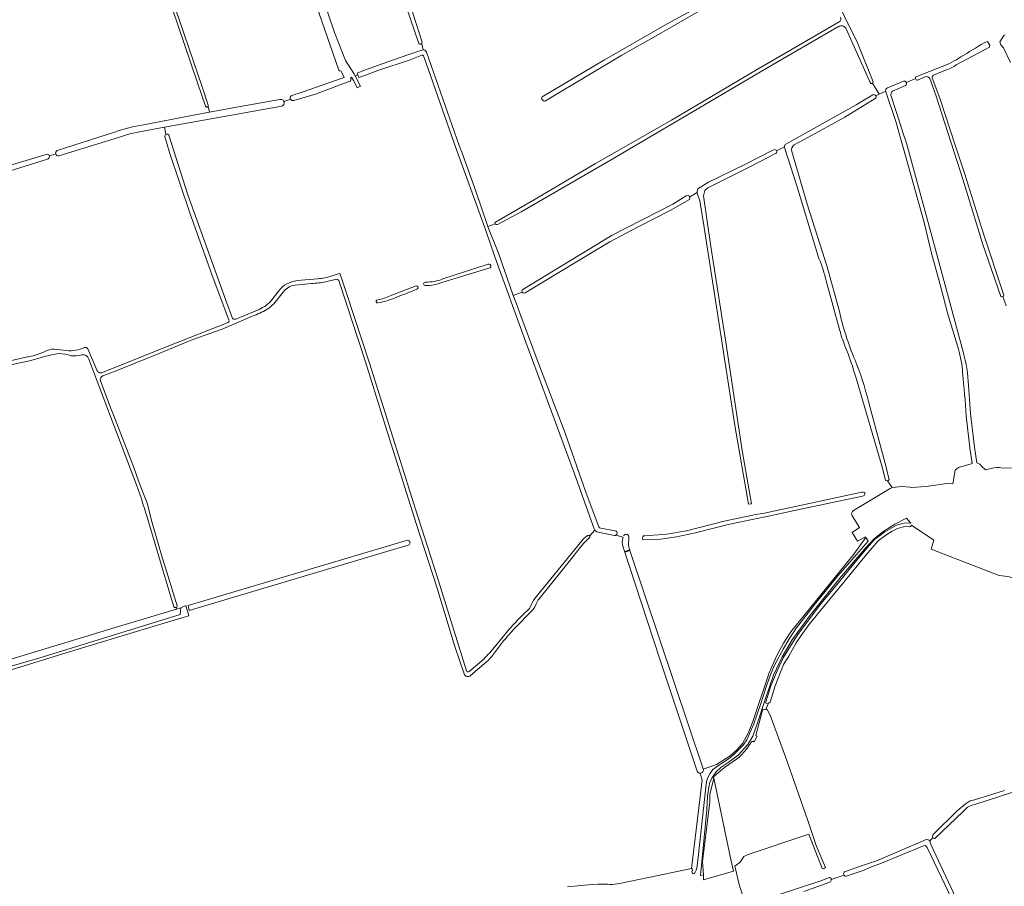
# Model space of a CAD drawing. Header units: metres. Extents: x 209813 to 223847, y 571801 to 587119.
# Tile 640 of 656: x 220606 to 221429, y 581125 to 581849. Entities that reach past the tile are written whole.
import ezdxf

# ---------------------------------------------------------------- set-up
doc = ezdxf.new("R2010")
doc.units = ezdxf.units.M
for name, color, linetype, lineweight in [('B-RO-GR-GRAS-GV', 8, 'Continuous', 0), ('B-RO-GR-GROENVOORZIENING-GV', 8, 'Continuous', 0), ('B-RO-KW-KUNSTWERK_STUW-GV', 8, 'Continuous', 0), ('B-RO-OG-TERREIN_CULTUURSCHEIDING-GV', 8, 'Continuous', 0), ('B-RO-VH-ONVERHARD-GV', 8, 'Continuous', 0)]:
    doc.layers.add(name, color=color, linetype=linetype, lineweight=lineweight)

msp = doc.modelspace()

# ---------------------------------------------------------------- linework, layer by layer
at = {"layer": 'B-RO-GR-GRAS-GV', "flags": 128}
for points in [[(220709.648, 581761.145), (220750.149, 581768.776), (220764.972, 581771.628), (220763.712, 581776.618), (220763.376, 581776.216), (220763.204, 581776.099), (220762.899, 581775.983), (220762.576, 581775.953), (220762.396, 581775.974), (220762.168, 581776.039), (220761.99, 581776.132), (220761.791, 581776.288), (220761.615, 581776.493), (220761.506, 581776.68), (220754.797, 581796.063), (220733.339, 581859.381), (220709.53, 581928.561), (220690.08, 581988.127), (220673.967, 582040.991), (220655.797, 582101.896), (220636.474, 582168.77), (220630.947, 582191.646)], [(220875.646, 581993.392), (220825.64, 581976.906), (220824.418, 581978.36), (220822.098, 581977.833), (220834.071, 581941.044), (220849.02, 581898.446), (220858.677, 581869.606), (220869.393, 581838.385), (220878.521, 581814.837), (220885.532, 581803.857), (220886.484, 581802)], [(220939.72, 581829.145), (220915.563, 581900.033), (220887.644, 581977.913), (220883.551, 581989.884)], [(220832.527, 581782.505), (220832.307, 581783.168), (220832.263, 581783.695), (220832.331, 581784.187), (220832.54, 581784.734), (220832.974, 581785.27), (220833.184, 581785.461), (220833.597, 581785.687), (220842.371, 581788.43), (220875.554, 581800.049), (220877.255, 581800.705), (220874.914, 581805.946), (220873.57, 581806.112), (220873.088, 581806.417), (220872.814, 581806.84), (220861.191, 581840.37), (220826.927, 581939.456)], [(221284.166, 581874.567), (221306.114, 581829.592), (221319.086, 581797.003)], [(220930.382, 581867.531), (220930.734, 581866.56), (220937.492, 581845.707), (220942.402, 581830.318)], [(221185.346, 581862.85), (221137.959, 581835.542), (221109.21, 581819.419), (221049.81, 581783.696), (221044.936, 581780.946), (221043.79, 581781.222), (221042.96, 581781.934), (221042.537, 581782.484), (221042.223, 581783.233), (221042.744, 581784.46), (221094.862, 581815.299), (221147.256, 581845.426), (221183.545, 581865.566)], [(220736.53, 581858.145), (220758.836, 581792.981), (220763.787, 581777.516), (220763.834, 581777.231), (220763.826, 581776.985), (220763.712, 581776.618)], [(221003.644, 581679.844), (221036.91, 581698.927), (221087.387, 581728.651), (221150.855, 581765.04), (221221.625, 581806.939), (221256.843, 581827.267), (221290.832, 581847.115)], [(221290.214, 581843.157), (221229.82, 581808.085), (221162.83, 581768.69), (221101.746, 581732.681), (221025.088, 581688.464), (221005.309, 581677.923)], [(221316.689, 581796.405), (221296.415, 581841.808)], [(221411.909, 581829.724), (221414.732, 581830.729), (221416.496, 581827.731), (221416.362, 581826.128), (221388.447, 581811.161)], [(221433.892, 581813.154), (221427.997, 581825.449), (221425.868, 581828.052), (221424.832, 581830.327), (221428.421, 581835.865), (221429.345, 581836.421)], [(220888.649, 581802.836), (220888.089, 581804.257), (220894.462, 581806.693), (220913.752, 581813.625), (220930.607, 581819.604), (220942.362, 581823.546)], [(220943.476, 581823.698), (220942.129, 581828.921)], [(220946.144, 581821.702), (220973.391, 581743.843), (220975.66, 581738.182), (220987.355, 581705.639), (220997.417, 581675.999)], [(220942.335, 581819.369), (220932.452, 581815.355), (220905.404, 581806.399), (220895.255, 581802.705), (220889.494, 581800.69), (220888.649, 581802.836), (220886.484, 581802), (220890.886, 581793.372), (220888.119, 581792.03), (220887.645, 581793.35), (220885.171, 581798.258), (220883.61, 581801.01), (220882.843, 581800.653), (220883.015, 581799.343), (220882.572, 581797.869)], [(220947.403, 581808.032), (220943.655, 581818.772)], [(221086.116, 581423.284), (221069.816, 581469.453), (221029.197, 581579.502), (221003.23, 581650.738), (220995.69, 581672.83), (220969.363, 581745.855), (220947.403, 581808.032)], [(221355.594, 581801.463), (221376.896, 581809.913)], [(221380.979, 581807.251), (221369.674, 581802.466)], [(220882.232, 581797.527), (220853.393, 581786.821), (220835.253, 581781.464)], [(221331.209, 581792.013), (221344.492, 581797.552)], [(221346.904, 581796.513), (221354.463, 581799.727)], [(221362.668, 581801.14), (221356.243, 581798.555)], [(221425.397, 581618.392), (221410.83, 581661.081), (221393.931, 581715.707), (221371.828, 581785.152), (221366.507, 581799.742)], [(221368.585, 581800.379), (221374.751, 581783.419), (221388.016, 581743.336), (221395.705, 581719.742), (221411.147, 581670.772), (221428.029, 581619.54)], [(221318.593, 581795.801), (221324.189, 581786.685), (221329.622, 581789.099)], [(221390.308, 581573.665), (221381.471, 581602.885), (221375.811, 581625.408), (221367.947, 581653.7), (221361.685, 581679.338), (221349.222, 581724.225), (221338.203, 581763.997), (221329.781, 581788.596)], [(221346.269, 581793.903), (221335.926, 581789.602)], [(220764.972, 581771.628), (220787.445, 581775.952), (220823.58, 581782.166), (220824.131, 581782.245), (220824.798, 581782.277), (220825.401, 581782.15), (220825.893, 581781.944), (220826.306, 581781.658), (220826.804, 581781.072), (220827.173, 581780.565)], [(220832.527, 581782.505), (220827.173, 581780.565)], [(221246.202, 581745.056), (221305.036, 581777.861), (221318.881, 581786.085)], [(221321.319, 581785.41), (221321.577, 581784.976), (221321.547, 581784.401), (221321.439, 581783.614), (221320.715, 581783.012), (221295.477, 581767.469), (221265.176, 581750.649), (221253.257, 581744.334)], [(221321.319, 581785.41), (221324.189, 581786.685)], [(221334.544, 581784.337), (221341.85, 581761.892), (221344.331, 581753.83), (221346.942, 581745.784), (221367.731, 581670.345), (221386.871, 581599.128), (221394.41, 581571.272)], [(220825.182, 581776.763), (220748.964, 581763.154), (220727.232, 581759.095)], [(220728.528, 581753.065), (220727.232, 581759.095), (220706.427, 581755.209)], [(220637.668, 581739.498), (220685.646, 581754.944)], [(220685.27, 581749.302), (220639.096, 581735.269)], [(220781.156, 581598.021), (220767.09, 581635.224), (220748.615, 581686.686), (220731.518, 581737.96), (220727.529, 581751.356)], [(220730.949, 581752.554), (220746.729, 581702.618), (220779.169, 581612.773), (220783.731, 581600.179)], [(221026.529, 581623.523), (221101.283, 581668.991), (221151.784, 581694.889), (221162.907, 581701.814), (221165.123, 581701.913), (221165.817, 581700.755), (221172.24, 581704.49), (221172.134, 581705.716), (221172.629, 581707.571), (221181.758, 581713.125), (221211.392, 581727.776), (221236.028, 581740.086)], [(221238.581, 581739.317), (221245.069, 581742.707)], [(221273.858, 581649.344), (221255.484, 581710.108), (221245.116, 581742.222)], [(220530.148, 581706.639), (220629.361, 581736.551)], [(220629.461, 581732.512), (220531.669, 581701.87)], [(220636.423, 581736.862), (220631.123, 581735.176)], [(221238.087, 581737.277), (221216.673, 581726.363), (221181.15, 581708.453), (221178.699, 581706.105), (221177.592, 581701.871), (221183.542, 581659.497), (221196.192, 581579.54), (221209.869, 581488.762), (221217.574, 581444.423), (221215.08, 581444.089), (221203.733, 581509.696), (221189.531, 581601.78), (221178.089, 581675.363), (221174.387, 581697.464), (221172.366, 581703.038), (221172.24, 581704.49)], [(221251.162, 581738.896), (221264.312, 581693.959), (221280.731, 581642.332), (221290.924, 581605.156)], [(221165.817, 581700.755), (221166.135, 581699.421), (221165.843, 581698.62), (221149.617, 581689.587), (221123.008, 581675.921), (221099.3, 581663.3), (221071.478, 581646.528), (221028.44, 581620.673)], [(221003.395, 581678.471), (220997.417, 581675.999), (220997.656, 581675.293), (221006.169, 581653.901), (221018.129, 581619.159), (221018.395, 581618.499), (221025.972, 581621.203)], [(220998.278, 581641.211), (220959.002, 581629.249)], [(220959.759, 581632.277), (220997.496, 581644.713)], [(220837.994, 581630.859), (220855.208, 581632.462)], [(220866.626, 581634.65), (220872.348, 581636.657)], [(220874.11, 581636.152), (220879.615, 581619.625), (220898.466, 581561.795), (220918.005, 581499.968), (220936.865, 581439.802), (220954.875, 581384.434), (220979.539, 581304.861)], [(220849.974, 581628.505), (220836.376, 581627.076)], [(220869.774, 581631.846), (220861.908, 581629.895)], [(220977.533, 581302.165), (220969.859, 581325.021), (220954.72, 581374.799), (220937.584, 581427.738), (220911.888, 581509.258), (220895.069, 581563.095), (220873.269, 581630.131)], [(220917.035, 581618.599), (220937.425, 581626.423)], [(221291.01, 581589.966), (221279.989, 581630.598)], [(220817.059, 581614.775), (220822.76, 581622.223)], [(220826.316, 581621.276), (220820.87, 581614.309)], [(221018.395, 581618.499), (221021.205, 581611.523), (221024.858, 581601.504), (221038.676, 581564.578), (221061.587, 581504.144), (221079.608, 581453.234), (221090.108, 581425.192)], [(221430.26, 581609.909), (221427.386, 581617.492)], [(220904.763, 581614.432), (220906.732, 581615.109)], [(220797.527, 581599.912), (220775.511, 581590.385), (220751.091, 581581.585), (220718.75, 581568.241), (220687.079, 581555.54), (220675.797, 581551.176)], [(220786.905, 581598.719), (220806.239, 581606.731)], [(220675.507, 581554.212), (220732.298, 581576.9), (220780.524, 581596.003)], [(220579.191, 581557.176), (220583.993, 581558.518), (220583.525, 581560.388), (220595.869, 581563.38), (220614.194, 581567.324)], [(220626.663, 581567.172), (220614.53, 581563.717), (220584.258, 581557.455), (220583.993, 581558.518)], [(220663.333, 581573.85), (220671.15, 581555.38)], [(220703.842, 581460.197), (220681.288, 581519.549), (220664.116, 581565.286)], [(220673.764, 581547.135), (220682.559, 581524.123), (220684.1, 581520.039), (220701.657, 581474.55), (220705.745, 581462.694), (220712.848, 581444.748), (220717.115, 581428.412), (220725.736, 581398.675), (220729.305, 581387.246), (220737.818, 581358.944)], [(221333.49, 581457.091), (221334.992, 581457.98), (221331.117, 581463.535), (221329.414, 581463.697), (221326.938, 581474.041), (221304.869, 581549.245)], [(221398.905, 581543.212), (221400.595, 581519.946), (221403.849, 581491.608), (221405.704, 581478.552), (221406.661, 581478.236), (221408.188, 581477.466), (221409.775, 581475.684), (221412.958, 581472.752), (221419.911, 581474.307), (221422.677, 581474.648), (221424.553, 581474.61), (221427.309, 581474.073), (221442.162, 581474.506), (221445.263, 581474.299), (221448.456, 581473.497), (221454.201, 581471.169), (221455.881, 581470.605), (221457.941, 581470.138)], [(221315.217, 581529.789), (221330.043, 581474.896), (221332.565, 581464.36), (221331.117, 581463.535)], [(221387.709, 581472.4), (221390.461, 581474.569), (221401.06, 581477.688), (221401.801, 581477.997), (221399.942, 581491.078), (221396.908, 581517.773)], [(221334.992, 581457.98), (221343.28, 581458.712), (221349.789, 581458.334), (221351.218, 581458.017), (221363.362, 581458.85), (221382.69, 581461.509), (221385.676, 581461.083), (221387.709, 581472.4)], [(221309.634, 581453.984), (221310.953, 581454.191), (221312.104, 581453.728), (221312.332, 581452.388), (221311.72, 581451.333), (221310.394, 581450.67), (221253.411, 581438.87), (221230.231, 581433.813), (221219.503, 581431.457), (221198.195, 581426.971), (221170.678, 581420.145), (221154.962, 581416.6), (221141.441, 581414.912), (221126.858, 581414.269), (221126.525, 581416.012), (221126.69, 581416.739), (221127.35, 581417.577), (221128.504, 581417.605), (221146.866, 581418.981), (221163.238, 581421.828), (221194.689, 581429.917), (221218.567, 581434.975)], [(221177.225, 581222.639), (221188.262, 581226.575), (221199.772, 581233.701), (221205.072, 581238.442), (221210.066, 581244.065), (221214.697, 581252.598), (221218.556, 581262.34), (221232.183, 581303.012), (221238.747, 581317.527), (221244.303, 581327.793), (221250.472, 581337.282), (221303.11, 581402.355), (221313.177, 581416.198), (221312.766, 581416.843), (221306.084, 581413.148), (221301.533, 581420.398), (221307.809, 581424.618), (221301.734, 581434.148), (221301.125, 581436.154), (221301.788, 581437.784), (221302.622, 581438.827), (221333.49, 581457.091)], [(221227.047, 581436.34), (221309.634, 581453.984)], [(220735.178, 581358.43), (220733.891, 581361.985), (220714.095, 581428.357)], [(221082.415, 581417.444), (221086.806, 581422.182)], [(221103.216, 581417.902), (221089.218, 581420.645)], [(221091.634, 581423.923), (221103.728, 581421.796)], [(221110.773, 581417.824), (221111.977, 581418.73), (221113.573, 581419.017), (221114.859, 581417.984), (221115.043, 581416.581), (221114.939, 581409.788), (221115.739, 581405.751), (221116.011, 581405.844), (221116.147, 581405.445), (221115.936, 581405.373), (221177.106, 581222.929)], [(221349.667, 581425.155), (221345.718, 581425.302), (221343.401, 581424.927), (221339.434, 581423.633), (221334.977, 581421.381), (221329.812, 581418.171), (221323.485, 581413.389), (221314.703, 581403.291), (221294.814, 581378.939), (221275.088, 581355.021), (221265.561, 581343.17), (221258.953, 581334.19), (221254.741, 581328.209), (221248.653, 581316.947), (221244.407, 581309.974), (221237.332, 581292.107), (221233.203, 581278.562), (221232.321, 581278.121), (221231.726, 581278.055), (221231.593, 581277.194), (221229.67, 581272.54), (221230.579, 581272.367), (221233.05, 581267.651), (221245.831, 581232.821), (221264.206, 581180.387), (221271.533, 581158.819), (221275.927, 581148.226), (221279.464, 581140.298), (221278.459, 581139.698), (221277.318, 581139.175), (221276.701, 581139.384), (221265.501, 581168.323), (221214.658, 581151.097), (221211.271, 581149.615), (221208.171, 581144.761), (221203.782, 581141.385), (221207.671, 581125.02), (221210.833, 581114.869)], [(221438.706, 581381.659), (221431.605, 581383.665), (221424.47, 581384.355), (221367.75, 581406.525), (221369.942, 581413.894), (221351.212, 581426.566)], [(220931.582, 581410.094), (220748.03, 581355.273), (220747.093, 581359.264), (220930.285, 581413.911)], [(221082.559, 581416.357), (221077.456, 581411.504), (221074.43, 581407.779), (221065.193, 581396.061), (221040.25, 581364.917)], [(221041.315, 581371.035), (221052.465, 581384.649), (221075.817, 581413.29)], [(221110.243, 581416.376), (221104.373, 581418.104)], [(221172.255, 581220.752), (221140.918, 581314.399), (221110.46, 581407.958)], [(220737.376, 581356.396), (220740.841, 581357.402), (220745.118, 581359.393), (220747.505, 581350.8), (220743.667, 581349.479), (220703.861, 581337.569), (220646.037, 581319.943), (220602.765, 581306.613), (220585.213, 581301.371), (220470.971, 581266.766), (220460.302, 581262.335), (220458.45, 581260.748), (220458.185, 581259.954), (220459.243, 581255.587), (220463.563, 581244.335), (220465.126, 581240.519), (220483.694, 581192.369), (220507.129, 581133.269), (220509.367, 581126.264), (220506.244, 581125.365), (220506.086, 581126.264), (220504.831, 581130.631), (220501.176, 581139.849)], [(220600.186, 581314.827), (220650.583, 581330.136), (220685.971, 581341.011), (220737.376, 581356.396), (220736.939, 581357.604)], [(221034.877, 581355.614), (221018.808, 581339.165)], [(220998.91, 581319.883), (221015.509, 581339.92)], [(221010.523, 581329.69), (221000.491, 581316.561)], [(220981.686, 581304.069), (220994.001, 581314.583)], [(220994.273, 581310.455), (220982.851, 581300.841)], [(221063.989, 581124.172), (221081.162, 581125.95), (221085.159, 581126.257), (221089.163, 581126.438), (221093.171, 581126.493), (221097.179, 581126.423), (221099.214, 581126.242), (221101.256, 581126.215), (221103.295, 581126.341), (221105.318, 581126.619), (221107.315, 581127.049), (221132.91, 581132.147), (221167.539, 581139.454), (221176.412, 581213.308), (221174.639, 581219.118)], [(221445.989, 581206.545), (221404.078, 581193.049), (221401.47, 581192.425), (221397.992, 581190.805), (221394.212, 581187.028), (221370.738, 581164.632), (221370.15, 581164.578), (221369.463, 581164.737), (221369.13, 581165.098)], [(221219.481, 581110.75), (221274.561, 581129.025), (221282.583, 581131.925), (221283.561, 581131.735), (221284, 581131.255), (221284.023, 581130.354), (221294.841, 581133.965), (221294.562, 581134.442), (221294.391, 581135.21), (221294.945, 581136.383), (221295.329, 581136.69), (221307.729, 581141.277), (221315.142, 581143.583), (221317.515, 581144.573), (221321.325, 581145.732), (221357.062, 581161.041), (221363.559, 581163.707), (221365.248, 581163.516), (221366.008, 581163.186), (221366.499, 581162.752), (221369.13, 581165.098), (221368.669, 581166.113), (221368.722, 581166.801), (221369.039, 581167.515), (221369.443, 581168.104), (221389.286, 581187.654), (221395.879, 581193.426), (221400.118, 581196.025), (221403.924, 581197.041), (221428.853, 581204.613)], [(221366.499, 581162.752), (221366.769, 581161.797), (221366.901, 581161.036), (221367.626, 581158.93), (221402.749, 581084.192), (221402.712, 581083.459), (221402.656, 581083.134), (221402.33, 581082.754), (221401.478, 581082.177), (221400.971, 581081.925), (221400.554, 581081.871), (221400.009, 581082.441), (221364.397, 581156.951), (221362.65, 581158.813), (221361.147, 581158.476), (221326.116, 581143.863), (221316.329, 581140.359), (221311.633, 581138.11), (221303.278, 581135.401), (221296.632, 581132.989), (221295.799, 581133.205), (221295.073, 581133.567), (221294.841, 581133.965)], [(221284.023, 581130.354), (221284.044, 581129.563), (221283.666, 581128.507), (221283.032, 581128.054), (221261.324, 581120.176)]]:
    msp.add_lwpolyline(points, dxfattribs=at)
at = {"layer": 'B-RO-GR-GRAS-GV'}
for points in [[(221290.832, 581847.115, 0.3946326), (221292.005, 581851.041)], [(221296.415, 581841.808, 0.4425675), (221290.143, 581843.106)], [(221392.438, 581817.871, 0.0011291), (221411.909, 581829.724)], [(220943.655, 581818.772, 0.4287326), (220942.335, 581819.369)], [(221376.896, 581809.913, 0.0588607), (221392.438, 581817.871)], [(221388.447, 581811.161, -0.0736398), (221380.979, 581807.251)], [(220882.572, 581797.869, -0.0469392), (220882.232, 581797.527)], [(221366.507, 581799.742, 0.3972224), (221362.543, 581801.087)], [(221369.674, 581802.466, 0.4486243), (221368.585, 581800.379)], [(221329.622, 581789.099, -0.3662461), (221331.209, 581792.013)], [(221335.926, 581789.602, 0.4354677), (221334.544, 581784.337)], [(220827.173, 581780.565, -0.4606808), (220825.182, 581776.763)], [(220835.253, 581781.464, -0.3609214), (220832.527, 581782.505)], [(221318.881, 581786.085, -0.4135102), (221321.319, 581785.41)], [(220685.646, 581754.944, -0.0472551), (220709.648, 581761.145)], [(220706.427, 581755.209, 0.051484), (220685.27, 581749.302)], [(221245.069, 581742.707, -0.2344657), (221246.202, 581745.056)], [(221253.257, 581744.334, 0.3347705), (221251.162, 581738.896)], [(221279.989, 581630.598, 0.0480844), (221273.858, 581649.344)], [(220855.208, 581632.462, 0.0661324), (220866.626, 581634.65)], [(220872.348, 581636.657, -0.364883), (220874.11, 581636.152)], [(220822.76, 581622.223, -0.2126055), (220837.994, 581630.859)], [(220836.376, 581627.076, 0.2013886), (220826.316, 581621.276)], [(220861.908, 581629.895, -0.0482165), (220849.974, 581628.505)], [(220873.269, 581630.131, 0.4619127), (220869.774, 581631.846)], [(220937.425, 581626.423, -0.9210543), (220938.14, 581623.609)], [(220945.151, 581629.593, 0.0918605), (220959.759, 581632.277)], [(220959.002, 581629.249, -0.0932614), (220945.185, 581626.748)], [(220921.898, 581617.385, -0.0572054), (220905.44, 581612.217)], [(220906.732, 581615.109, 0.0496225), (220917.035, 581618.599)], [(220938.14, 581623.609, -0.0060429), (220921.898, 581617.385)], [(220806.239, 581606.731, 0.1090322), (220817.059, 581614.775)], [(220820.87, 581614.309, -0.1170956), (220809.894, 581605.177)], [(220905.44, 581612.217, -0.9131523), (220904.763, 581614.432)], [(220783.731, 581600.179, 0.4331289), (220786.905, 581598.719)], [(220809.894, 581605.177, -0.0309883), (220797.527, 581599.912)], [(221290.924, 581605.156, 0.0447581), (221303.864, 581564.823)], [(220780.524, 581596.003, 0.3320357), (220781.156, 581598.021)], [(221295.552, 581576.29, -0.0206713), (221291.01, 581589.966)], [(220645.542, 581572.373, 0.1394416), (220660.448, 581574.991)], [(220660.448, 581574.991, -0.3334499), (220663.333, 581573.85)], [(221304.869, 581549.245, 0.0335406), (221295.552, 581576.29)], [(220614.194, 581567.324, 0.0765444), (220627.236, 581571.663)], [(220639.078, 581569.848, 0.0369831), (220626.663, 581567.172)], [(220627.236, 581571.663, -0.1179493), (220635.263, 581573.646)], [(220635.263, 581573.646, -0.020753), (220645.542, 581572.373)], [(220649.461, 581568.062, 0.0611832), (220639.078, 581569.848)], [(220658.245, 581568.768, -0.0974063), (220649.461, 581568.062)], [(220664.116, 581565.286, 0.3872494), (220658.245, 581568.768)], [(221393.862, 581553.923, 0.0661612), (221390.308, 581573.665)], [(221394.41, 581571.272, -0.0477636), (221398.905, 581543.212)], [(221303.864, 581564.823, -0.0384441), (221315.217, 581529.789)], [(220671.15, 581555.38, 0.4532094), (220675.5, 581554.207)], [(220675.797, 581551.176, 0.3797305), (220673.764, 581547.135)], [(221396.908, 581517.773, 0.0077875), (221393.862, 581553.923)], [(220714.095, 581428.357, 0.0233991), (220703.842, 581460.197)], [(221218.567, 581434.975, -0.0064331), (221227.047, 581436.34)], [(221090.108, 581425.192, 0.2656592), (221091.634, 581423.923)], [(221351.212, 581426.566, -0.3689077), (221349.667, 581425.155)], [(220930.285, 581413.911, -0.7053628), (220931.582, 581410.094)], [(221075.817, 581413.29, -0.07578), (221080.313, 581417.66)], [(221110.46, 581407.958, -0.1607427), (221110.243, 581416.376)], [(221036.537, 581365.095, -0.0063507), (221041.315, 581371.035)], [(221032.723, 581358.071, -0.0417397), (221036.537, 581365.095)], [(221040.25, 581364.917, 0.0736854), (221037.738, 581360.811)], [(221025.901, 581350.907, -0.0010789), (221031.163, 581355.792)], [(221031.163, 581355.792, 0.0675211), (221032.723, 581358.071)], [(221037.738, 581360.811, -0.0761612), (221034.877, 581355.614)], [(221015.509, 581339.92, -0.0117327), (221025.901, 581350.907)], [(221018.808, 581339.165, 0.0149556), (221010.523, 581329.69)], [(220994.001, 581314.583, 0.0145624), (220998.91, 581319.883)], [(221000.491, 581316.561, -0.0495032), (220994.273, 581310.455)], [(220979.539, 581304.861, 0.4948317), (220981.686, 581304.069)], [(220982.851, 581300.841, -0.546999), (220977.533, 581302.165)], [(221177.106, 581222.929, -0.0255038), (221177.225, 581222.639)], [(221174.639, 581219.118, -0.2955909), (221172.255, 581220.752)]]:
    msp.add_lwpolyline(points, format="xyb", dxfattribs=at)
for centre, radius, start, end in [((220941.002, 581829.865), 1.47, 209.324409, 18.152145), ((220943.316, 581820.703), 3, 19.459877, 108.861981), ((221317.863, 581796.802), 1.239, 198.690487, 6.692989), ((221345.071, 581795.577), 2.058, 305.587367, 109.825392), ((221355.924, 581800.011), 1.489, 102.824566, 280.74932), ((220729.438, 581751.386), 1.909, 37.697052, 183.346494), ((220638.586, 581737.453), 2.242, 114.161968, 280.74932), ((221236.981, 581738.625), 1.744, 309.383519, 104.095814), ((220629.2, 581734.526), 2.03, 277.397488, 86.90708), ((221004.572, 581678.967), 1.277, 136.613824, 303.667631), ((220998.012, 581642.991), 1.799, 278.510569, 109.825392), ((220945.162, 581628.17), 1.423, 90.425873, 269.290164), ((221027.45, 581622.075), 1.716, 122.46225, 303.667631), ((221426.783, 581618.808), 1.447, 196.69186, 29.611301), ((221090.446, 581425.228), 4.746, 204.179892, 257.831008), ((221103.473, 581419.842), 1.957, 262.445092, 81.177502), ((221081.273, 581416.74), 1.341, 343.42056, 155.662016), ((220736.461, 581358.874), 1.357, 199.106014, 0.963411)]:
    msp.add_arc(centre, radius, start, end, dxfattribs=at)
at = {"layer": 'B-RO-GR-GROENVOORZIENING-GV', "flags": 128}
msp.add_lwpolyline([(221185.984, 581214.961), (221182.793, 581201.291), (221182.723, 581195.258), (221176.535, 581145.4), (221177.491, 581134.187), (221177.467, 581130.067), (221202.412, 581137.365), (221200.409, 581147)], close=True, dxfattribs=at)
at = {"layer": 'B-RO-KW-KUNSTWERK_STUW-GV', "flags": 128}
msp.add_lwpolyline([(221115.936, 581405.373), (221116.147, 581405.445), (221116.011, 581405.844), (221111.823, 581404.414), (221111.959, 581404.015)], close=True, dxfattribs=at)
at = {"layer": 'B-RO-OG-TERREIN_CULTUURSCHEIDING-GV', "flags": 128}
msp.add_lwpolyline([(221231.593, 581277.194), (221230.289, 581277.394), (221229.154, 581278.072), (221233.637, 581292.292), (221239.106, 581304.788), (221243.988, 581315.663), (221251.688, 581328.052), (221256.789, 581336.049), (221275.464, 581360.593), (221289.923, 581377.96), (221301.734, 581392.492), (221313.969, 581407.228), (221320.378, 581414.496), (221329.016, 581421.045), (221338.529, 581426.4), (221345.169, 581428.228), (221348.599, 581428.558), (221350.64, 581428.293), (221347.125, 581432.231), (221337.379, 581427.254), (221327.324, 581420.891), (221320.069, 581414.99), (221312.306, 581406.699), (221291.463, 581382.151), (221265.623, 581350.06), (221251.437, 581330.69), (221243.212, 581316.568), (221236.071, 581301.004), (221229.241, 581281.529), (221222.834, 581262.236), (221218.561, 581250.089), (221214.547, 581243.035), (221206.52, 581234.119), (221198.032, 581228.047), (221192.306, 581224.344), (221187.673, 581220.03), (221184.384, 581215.048), (221182.803, 581211.3), (221181.869, 581207.425), (221180.882, 581199.856), (221180.183, 581188.52), (221175.072, 581133.544), (221177.491, 581134.187), (221176.535, 581145.4), (221182.723, 581195.258), (221182.793, 581201.291), (221185.984, 581214.961), (221185.904, 581215.181), (221185.857, 581215.411), (221185.843, 581215.644), (221185.863, 581215.879), (221185.916, 581216.106), (221186.001, 581216.324), (221186.116, 581216.528), (221186.26, 581216.713), (221195.008, 581223.892), (221205.123, 581230.892), (221207.165, 581232.625), (221209.114, 581234.461), (221211.408, 581236.894), (221213.543, 581239.476), (221215.125, 581241.637), (221216.593, 581243.877), (221217.282, 581245.025), (221217.447, 581245.233), (221217.64, 581245.414), (221217.858, 581245.565), (221218.096, 581245.682), (221218.348, 581245.763), (221218.61, 581245.806), (221218.875, 581245.81), (221219.138, 581245.775), (221219.392, 581245.701), (221219.634, 581245.591), (221219.856, 581245.447), (221222.253, 581250.173), (221221.101, 581250.649), (221226.857, 581271.829), (221227.228, 581272.363), (221228.362, 581272.824), (221229.67, 581272.54)], close=True, dxfattribs=at)
for points in [[(221167.818, 581137.215), (221168.29, 581135.113), (221169.322, 581135.434), (221170.123, 581135.932), (221170.653, 581136.571), (221171.455, 581138.077), (221172.039, 581139.918), (221172.793, 581146.309), (221179.595, 581210.124), (221180.215, 581213.2), (221180.973, 581215.456), (221182.64, 581218.711), (221185.236, 581222.228), (221190.216, 581225.847), (221198.888, 581231.541), (221202.659, 581234.529), (221210.697, 581242.59), (221213.631, 581247.166), (221219.501, 581260.391), (221225.252, 581277.41), (221229.86, 581291.472), (221233.066, 581300.878), (221237.133, 581309.922), (221244.021, 581322.868), (221249.032, 581331.373), (221255.168, 581340.667), (221270.829, 581360.835), (221289.673, 581384.037), (221315.083, 581413.209), (221313.177, 581416.198), (221303.11, 581402.355), (221250.472, 581337.282), (221244.303, 581327.793), (221238.747, 581317.527), (221232.183, 581303.012), (221218.556, 581262.34), (221214.697, 581252.598), (221210.066, 581244.065), (221205.072, 581238.442), (221199.772, 581233.701), (221188.262, 581226.575), (221177.225, 581222.639)], [(221174.639, 581219.118), (221176.412, 581213.308), (221167.539, 581139.454), (221168.073, 581139.567), (221168.416, 581137.592), (221167.818, 581137.215)]]:
    msp.add_lwpolyline(points, dxfattribs=at)
at = {"layer": 'B-RO-OG-TERREIN_CULTUURSCHEIDING-GV'}
msp.add_lwpolyline([(221177.225, 581222.639, -0.5229708), (221174.639, 581219.118)], format="xyb", dxfattribs=at)
at = {"layer": 'B-RO-VH-ONVERHARD-GV', "flags": 128}
msp.add_lwpolyline([(220602.765, 581306.613), (220646.037, 581319.943), (220703.861, 581337.569), (220743.667, 581349.479), (220747.505, 581350.8), (220745.118, 581359.393), (220740.841, 581357.402), (220740.355, 581351.897), (220618.601, 581314.251), (220581.271, 581303.506)], dxfattribs=at)

doc.saveas('drawing.dxf')
